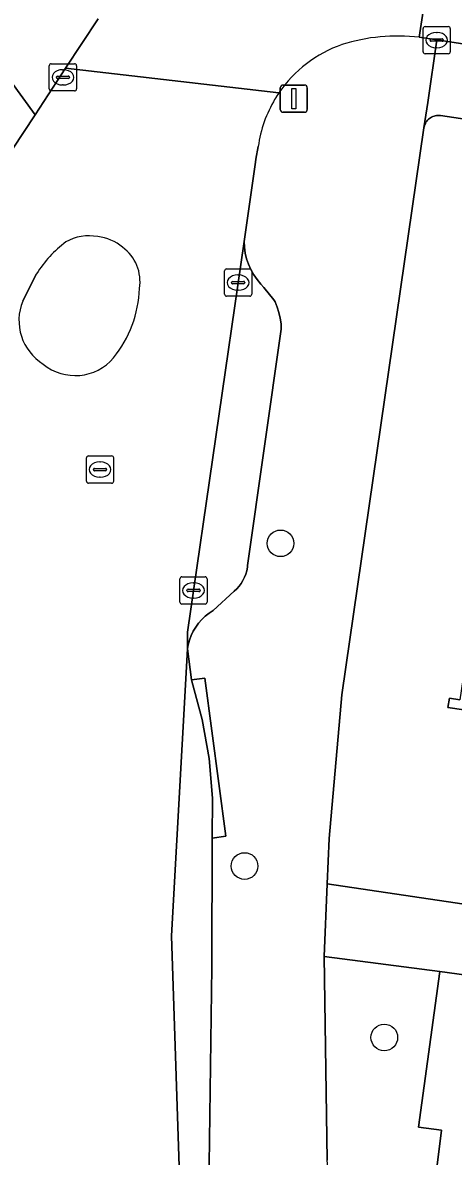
# Model space of a CAD drawing. Extents: x 159279 to 160377, y 384531 to 385888.
# Drawn here: x 159963.17 to 159978.99, y 384641.53 to 384683.17 of the extents above; entities that cross this region are included whole.
import ezdxf

# ---------------------------------------------------------------- set-up
doc = ezdxf.new("R2010")
doc.units = 0
for name, color, linetype in [('IMGEO_Boom', 7, 'Continuous'), ('IMGEO_Erf', 7, 'Continuous'), ('IMGEO_Groenvoorziening', 7, 'Continuous'), ('IMGEO_Kolk', 7, 'Continuous'), ('IMGEO_Lichtmast', 7, 'Continuous'), ('IMGEO_Pand', 7, 'Continuous'), ('IMGEO_Parkeervlak_open', 7, 'Continuous'), ('IMGEO_Rijbaan_lokaal_open', 7, 'Continuous'), ('IMGEO_Rioolput', 7, 'Continuous'), ('IMGEO_Verkeerseiland_open', 7, 'Continuous'), ('IMGEO_Voetpad_open', 7, 'Continuous')]:
    doc.layers.add(name, color=color, linetype=linetype)

msp = doc.modelspace()

# ---------------------------------------------------------------- linework, layer by layer
at = {"layer": 'IMGEO_Boom'}
for centre in [(159972.645, 384664.044), (159971.323, 384652.191), (159976.457, 384645.896)]:
    msp.add_circle(centre, 0.489, dxfattribs=at)
at = {"layer": 'IMGEO_Erf'}
for points in [[(159984.655, 384678.84), (159978.519, 384679.757), (159978.472, 384679.762), (159978.424, 384679.762), (159978.376, 384679.759), (159978.329, 384679.751), (159978.283, 384679.738), (159978.238, 384679.722), (159978.195, 384679.702), (159978.154, 384679.678), (159978.115, 384679.651), (159978.079, 384679.62), (159978.045, 384679.586), (159978.015, 384679.549), (159977.988, 384679.51), (159977.965, 384679.468), (159977.946, 384679.424), (159977.93, 384679.379), (159977.919, 384679.333), (159977.914, 384679.304), (159974.901, 384658.477), (159974.433, 384653.199), (159974.36, 384651.534), (159980.624, 384650.612)], [(159982.908, 384657.409), (159978.796, 384658.009), (159978.846, 384658.352), (159979.237, 384658.295)], [(159978.276, 384640.219), (159978.561, 384642.486), (159977.719, 384642.6), (159978.491, 384648.319), (159974.242, 384648.871), (159974.353, 384641.387)]]:
    msp.add_lwpolyline(points, dxfattribs=at)
at = {"layer": 'IMGEO_Groenvoorziening'}
msp.add_lwpolyline([(159968.559, 384688.922), (159967.085, 384689.153), (159963.497, 384689.715), (159962.717, 384684.617), (159962.264, 384681.654), (159963.626, 384679.789), (159964.748, 384681.496), (159965.941, 384683.31)], dxfattribs=at)
at = {"layer": 'IMGEO_Kolk'}
for p, q in [((159977.881, 384682.102), (159977.881, 384682.954)), ((159977.956, 384683.028), (159978.808, 384683.028)), ((159978.882, 384682.954), (159978.882, 384682.102)), ((159978.14, 384682.522), (159978.14, 384682.534)), ((159978.578, 384682.485), (159978.18, 384682.485)), ((159978.183, 384682.571), (159978.581, 384682.571)), ((159978.369, 384682.808), (159978.394, 384682.808)), ((159978.624, 384682.534), (159978.624, 384682.522)), ((159978.808, 384682.028), (159977.956, 384682.028)), ((159978.392, 384682.248), (159978.367, 384682.248)), ((159964.149, 384680.735), (159964.149, 384681.587)), ((159964.224, 384681.661), (159965.076, 384681.661)), ((159965.15, 384681.587), (159965.15, 384680.735)), ((159964.408, 384681.155), (159964.408, 384681.167)), ((159964.451, 384681.204), (159964.849, 384681.204)), ((159964.637, 384681.441), (159964.662, 384681.441)), ((159964.892, 384681.167), (159964.892, 384681.155)), ((159964.846, 384681.118), (159964.448, 384681.118)), ((159964.66, 384680.881), (159964.635, 384680.881)), ((159965.076, 384680.661), (159964.224, 384680.661)), ((159970.661, 384674.122), (159971.513, 384674.122)), ((159970.586, 384673.196), (159970.586, 384674.048)), ((159970.888, 384673.665), (159971.286, 384673.665)), ((159971.074, 384673.902), (159971.099, 384673.902)), ((159971.587, 384674.048), (159971.587, 384673.196)), ((159970.845, 384673.616), (159970.845, 384673.628)), ((159971.283, 384673.579), (159970.885, 384673.579)), ((159971.097, 384673.342), (159971.072, 384673.342)), ((159971.329, 384673.628), (159971.329, 384673.616)), ((159971.513, 384673.122), (159970.661, 384673.122)), ((159968.947, 384661.888), (159968.947, 384662.74)), ((159969.022, 384662.814), (159969.874, 384662.814)), ((159969.435, 384662.594), (159969.46, 384662.594)), ((159969.948, 384662.74), (159969.948, 384661.888)), ((159969.206, 384662.308), (159969.206, 384662.32)), ((159969.644, 384662.271), (159969.246, 384662.271)), ((159969.249, 384662.357), (159969.647, 384662.357)), ((159969.458, 384662.034), (159969.433, 384662.034)), ((159969.69, 384662.32), (159969.69, 384662.308)), ((159969.874, 384661.814), (159969.022, 384661.814))]:
    msp.add_line(p, q, dxfattribs=at)
for points in [[(159977.881, 384682.102), (159977.881, 384682.954)], [(159977.956, 384683.028), (159978.808, 384683.028)], [(159978.882, 384682.954), (159978.882, 384682.102)], [(159978.808, 384682.028), (159977.956, 384682.028)], [(159964.149, 384680.735), (159964.149, 384681.587)], [(159964.224, 384681.661), (159965.076, 384681.661)], [(159965.15, 384681.587), (159965.15, 384680.735)], [(159965.076, 384680.661), (159964.224, 384680.661)], [(159970.661, 384674.122), (159971.513, 384674.122)], [(159970.586, 384673.196), (159970.586, 384674.048)], [(159971.587, 384674.048), (159971.587, 384673.196)], [(159971.513, 384673.122), (159970.661, 384673.122)], [(159968.947, 384661.888), (159968.947, 384662.74)], [(159969.022, 384662.814), (159969.874, 384662.814)], [(159969.948, 384662.74), (159969.948, 384661.888)], [(159969.874, 384661.814), (159969.022, 384661.814)]]:
    msp.add_lwpolyline(points, dxfattribs=at)
for centre, radius, start, end in [((159977.958, 384682.952), 0.0765, 91.552, 178.448), ((159977.958, 384682.952), 0.0765, 91.552, 178.448), ((159978.806, 384682.952), 0.0765, 1.552, 88.448), ((159978.806, 384682.952), 0.0765, 1.552, 88.448), ((159978.18, 384682.531), 0.0403, 85.8775, 175.7526), ((159978.177, 384682.521), 0.0366, 178.938, 274.7102), ((159978.581, 384682.528), 0.043, 264.8664, 352.4533), ((159978.585, 384682.533), 0.0386, 1.7309, 96.639), ((159977.958, 384682.104), 0.0765, 181.552, 268.448), ((159977.958, 384682.104), 0.0765, 181.552, 268.448), ((159978.806, 384682.104), 0.0765, 271.552, 358.448), ((159978.806, 384682.104), 0.0765, 271.552, 358.448), ((159964.226, 384681.585), 0.0765, 91.552, 178.448), ((159964.226, 384681.585), 0.0765, 91.552, 178.448), ((159965.074, 384681.585), 0.0765, 1.552, 88.448), ((159965.074, 384681.585), 0.0765, 1.552, 88.448), ((159964.448, 384681.164), 0.0403, 85.8775, 175.7526), ((159964.445, 384681.154), 0.0366, 178.938, 274.7102), ((159964.849, 384681.161), 0.043, 264.8664, 352.4533), ((159964.853, 384681.166), 0.0386, 1.7309, 96.639), ((159964.226, 384680.737), 0.0765, 181.552, 268.448), ((159964.226, 384680.737), 0.0765, 181.552, 268.448), ((159965.074, 384680.737), 0.0765, 271.552, 358.448), ((159965.074, 384680.737), 0.0765, 271.552, 358.448), ((159970.663, 384674.046), 0.0765, 91.552, 178.448), ((159970.663, 384674.046), 0.0765, 91.552, 178.448), ((159971.511, 384674.046), 0.0765, 1.552, 88.448), ((159971.511, 384674.046), 0.0765, 1.552, 88.448), ((159970.885, 384673.625), 0.0403, 85.8775, 175.7526), ((159971.29, 384673.627), 0.0386, 1.7309, 96.639), ((159970.882, 384673.615), 0.0366, 178.938, 274.7102), ((159971.286, 384673.622), 0.043, 264.8664, 352.4533), ((159970.663, 384673.198), 0.0765, 181.552, 268.448), ((159970.663, 384673.198), 0.0765, 181.552, 268.448), ((159971.511, 384673.198), 0.0765, 271.552, 358.448), ((159971.511, 384673.198), 0.0765, 271.552, 358.448), ((159969.024, 384662.738), 0.0765, 91.552, 178.448), ((159969.024, 384662.738), 0.0765, 91.552, 178.448), ((159969.872, 384662.738), 0.0765, 1.552, 88.448), ((159969.872, 384662.738), 0.0765, 1.552, 88.448), ((159969.246, 384662.317), 0.0403, 85.8775, 175.7526), ((159969.243, 384662.307), 0.0366, 178.938, 274.7102), ((159969.647, 384662.314), 0.043, 264.8664, 352.4533), ((159969.651, 384662.319), 0.0386, 1.7309, 96.639), ((159969.024, 384661.89), 0.0765, 181.552, 268.448), ((159969.024, 384661.89), 0.0765, 181.552, 268.448), ((159969.872, 384661.89), 0.0765, 271.552, 358.448), ((159969.872, 384661.89), 0.0765, 271.552, 358.448)]:
    msp.add_arc(centre, radius, start, end, dxfattribs=at)
for centre, major_axis, ratio, start_param, end_param in [((159978.368, 384682.528), (-0.387, 0.002), 0.722429, 4.712389, 7.853982), ((159978.393, 384682.528), (-0.39, 0.002), 0.717154, 1.570796, 4.712389), ((159964.636, 384681.161), (-0.387, 0.002), 0.722429, 4.712389, 7.853982), ((159964.661, 384681.161), (-0.39, 0.002), 0.717154, 1.570796, 4.712389), ((159971.073, 384673.622), (-0.387, 0.002), 0.722429, 4.712389, 7.853982), ((159971.098, 384673.622), (-0.39, 0.002), 0.717154, 1.570796, 4.712389), ((159969.434, 384662.314), (-0.387, 0.002), 0.722429, 4.712389, 7.853982), ((159969.459, 384662.314), (-0.39, 0.002), 0.717154, 1.570796, 4.712389)]:
    msp.add_ellipse(centre, major_axis=major_axis, ratio=ratio, start_param=start_param, end_param=end_param, dxfattribs=at)
at = {"layer": 'IMGEO_Lichtmast'}
for p, q in [((159972.635, 384679.979), (159972.635, 384680.779)), ((159972.635, 384680.779), (159972.635, 384679.979)), ((159972.735, 384680.879), (159973.525, 384680.879)), ((159973.525, 384680.879), (159972.735, 384680.879)), ((159973.625, 384680.779), (159973.625, 384679.979)), ((159973.625, 384679.979), (159973.625, 384680.779)), ((159973.525, 384679.879), (159972.735, 384679.879)), ((159972.735, 384679.879), (159973.525, 384679.879))]:
    msp.add_line(p, q, dxfattribs=at)
msp.add_lwpolyline([(159973.055, 384680.754), (159973.205, 384680.754), (159973.205, 384680.004), (159973.055, 384680.004), (159973.055, 384680.754)], dxfattribs=at)
for centre, start, end in [((159972.735, 384680.779), 90, 180), ((159972.735, 384680.779), 90, 180), ((159973.525, 384680.779), 0, 90), ((159973.525, 384680.779), 360, 90), ((159972.735, 384679.979), 180, 270), ((159972.735, 384679.979), 180, 270), ((159973.525, 384679.979), 270, 0), ((159973.525, 384679.979), 270, 0)]:
    msp.add_arc(centre, 0.1, start, end, dxfattribs=at)
at = {"layer": 'IMGEO_Pand'}
msp.add_lwpolyline([(159988.991, 384662.895), (159988.956, 384662.653), (159988.45, 384662.731), (159979.689, 384664.015), (159979.664, 384663.84), (159980.038, 384663.786), (159979.237, 384658.295), (159978.846, 384658.352), (159978.796, 384658.009), (159982.908, 384657.409), (159982.484, 384654.527), (159987.248, 384653.826), (159994.3, 384652.788), (159994.927, 384652.696), (159995.303, 384653.722), (159996.093, 384655.883), (159993.067, 384656.324), (159993.359, 384658.324), (159991.266, 384658.629), (159991.828, 384662.482)], close=True, dxfattribs=at)
msp.add_lwpolyline([(160000, 384641.253), (159988.557, 384648.274), (159987.733, 384647.039), (159980.462, 384648.046), (159978.491, 384648.319), (159977.719, 384642.6), (159978.561, 384642.486), (159978.276, 384640.219)], dxfattribs=at)
at = {"layer": 'IMGEO_Parkeervlak_open'}
msp.add_lwpolyline([(159971.306, 384675.134), (159969.225, 384660.781), (159969.222, 384660.175), (159969.25, 384660.322), (159969.298, 384660.493), (159969.361, 384660.658), (159969.439, 384660.818), (159969.53, 384660.969), (159969.635, 384661.112), (159969.752, 384661.245), (159969.88, 384661.368), (159970.019, 384661.478), (159970.167, 384661.575), (159970.94, 384662.288), (159971.033, 384662.375), (159971.119, 384662.471), (159971.195, 384662.574), (159971.262, 384662.683), (159971.319, 384662.798), (159971.365, 384662.917), (159971.401, 384663.04), (159971.425, 384663.165), (159971.433, 384663.229), (159972.673, 384671.906), (159972.663, 384672.113), (159972.635, 384672.319), (159972.588, 384672.522), (159972.524, 384672.719), (159972.442, 384672.91), (159972.404, 384672.985), (159972.035, 384673.442), (159971.916, 384673.566), (159971.78, 384673.732), (159971.66, 384673.91), (159971.556, 384674.098), (159971.469, 384674.295), (159971.4, 384674.498), (159971.35, 384674.707), (159971.318, 384674.92)], close=True, dxfattribs=at)
at = {"layer": 'IMGEO_Rijbaan_lokaal_open'}
for points in [[(159977.743, 384682.633), (159978.475, 384687.432), (159976.868, 384687.895)], [(160017.548, 384675.592), (160007.173, 384682.483), (160006.625, 384682.812), (160006.05, 384683.092), (160005.452, 384683.318), (160004.836, 384683.491), (160004.273, 384683.598), (160000, 384684.233), (159979.103, 384687.339), (159978.475, 384687.432), (159977.743, 384682.633), (159978.391, 384682.533), (159989.406, 384680.84), (160000, 384679.288), (160002.344, 384678.944), (160002.994, 384678.871), (160003.762, 384678.719), (160004.514, 384678.5), (160005.242, 384678.214), (160005.943, 384677.865), (160006.609, 384677.454), (160008.425, 384676.261)], [(159965.941, 384683.31), (159964.748, 384681.496), (159972.583, 384680.588)], [(159972.583, 384680.588), (159964.748, 384681.496), (159963.626, 384679.789), (159962.793, 384678.522)], [(159961.483, 384643.929), (159962.02, 384636.159), (159962.027, 384636.063), (159962.342, 384631.357), (159962.368, 384631.057), (159962.509, 384629.437), (159965.943, 384613.213), (159968.03, 384607.407), (159978.711, 384609.725), (159977.954, 384611.211), (159975.103, 384616.651), (159972.138, 384622.291), (159971.129, 384624.646), (159970.389, 384627.135), (159969.852, 384630.499), (159969.246, 384634.671), (159968.977, 384639.313), (159968.642, 384649.632), (159969.222, 384660.175), (159969.225, 384660.781), (159971.306, 384675.134), (159971.729, 384678.051), (159971.743, 384678.16), (159971.827, 384678.621)], [(159963.176, 384672.946), (159963.682, 384673.948)], [(159970.156, 384637.242), (159970.004, 384639.414), (159970.126, 384648.473), (159970.135, 384653.22), (159970.142, 384654.68), (159970.019, 384656.136), (159969.767, 384657.574), (159969.387, 384658.984), (159969.371, 384659.033), (159969.222, 384660.175), (159968.642, 384649.632), (159968.977, 384639.313), (159969.246, 384634.671), (159969.852, 384630.499), (159970.389, 384627.135), (159971.129, 384624.646), (159972.138, 384622.291), (159975.103, 384616.651), (159976.059, 384617.174), (159975.124, 384618.837)]]:
    msp.add_lwpolyline(points, dxfattribs=at)
for centre, radius, start, end in [((159976.948, 384675.871), 6.809, 83.299, 107.4827), ((159976.422, 384677.979), 4.641, 109.1, 145.8005), ((159976.41, 384677.988), 4.627, 149.0786, 172.1307), ((159976.98, 384677.632), 5.298, 146.0825, 148.9418), ((159965.602, 384673.65), 1.692, 78.8609, 120.0162), ((159967.513, 384671.5), 4.546, 127.3312, 147.4215), ((159965.765, 384673.652), 1.666, 49.7124, 84.3457), ((159965.92, 384673.661), 1.563, 350.5761, 53.8572), ((159963.179, 384673.555), 4.286, 321.0734, 357.9973), ((159964.911, 384672.229), 1.877, 157.5534, 238.3486), ((159965.103, 384672.051), 1.845, 230.3515, 319.8536)]:
    msp.add_arc(centre, radius, start, end, dxfattribs=at)
at = {"layer": 'IMGEO_Rioolput'}
for p, q in [((159965.513, 384666.328), (159965.513, 384667.18)), ((159965.588, 384667.254), (159966.44, 384667.254)), ((159966.001, 384667.034), (159966.026, 384667.034)), ((159966.514, 384667.18), (159966.514, 384666.328)), ((159965.772, 384666.748), (159965.772, 384666.76)), ((159966.21, 384666.711), (159965.812, 384666.711)), ((159965.815, 384666.797), (159966.213, 384666.797)), ((159966.256, 384666.76), (159966.256, 384666.748)), ((159966.44, 384666.254), (159965.588, 384666.254)), ((159966.024, 384666.474), (159965.999, 384666.474))]:
    msp.add_line(p, q, dxfattribs=at)
for points in [[(159965.513, 384666.328), (159965.513, 384667.18)], [(159965.588, 384667.254), (159966.44, 384667.254)], [(159966.514, 384667.18), (159966.514, 384666.328)], [(159966.44, 384666.254), (159965.588, 384666.254)]]:
    msp.add_lwpolyline(points, dxfattribs=at)
for centre, radius, start, end in [((159965.59, 384667.178), 0.0765, 91.552, 178.448), ((159965.59, 384667.178), 0.0765, 91.552, 178.448), ((159966.438, 384667.178), 0.0765, 1.552, 88.448), ((159966.438, 384667.178), 0.0765, 1.552, 88.448), ((159965.812, 384666.757), 0.0403, 85.8775, 175.7526), ((159965.809, 384666.747), 0.0366, 178.938, 274.7102), ((159966.213, 384666.754), 0.043, 264.8664, 352.4533), ((159966.217, 384666.759), 0.0386, 1.7309, 96.639), ((159965.59, 384666.33), 0.0765, 181.552, 268.448), ((159965.59, 384666.33), 0.0765, 181.552, 268.448), ((159966.438, 384666.33), 0.0765, 271.552, 358.448), ((159966.438, 384666.33), 0.0765, 271.552, 358.448)]:
    msp.add_arc(centre, radius, start, end, dxfattribs=at)
for centre, major_axis, ratio, start_param, end_param in [((159966, 384666.754), (-0.387, 0.002), 0.722429, 4.712389, 7.853982), ((159966.025, 384666.754), (-0.39, 0.002), 0.717154, 1.570796, 4.712389)]:
    msp.add_ellipse(centre, major_axis=major_axis, ratio=ratio, start_param=start_param, end_param=end_param, dxfattribs=at)
at = {"layer": 'IMGEO_Verkeerseiland_open'}
msp.add_lwpolyline([(159963.682, 384673.948), (159963.176, 384672.946)], dxfattribs=at)
for centre, radius, start, end in [((159965.602, 384673.65), 1.692, 78.8609, 120.0162), ((159967.513, 384671.5), 4.546, 127.3312, 147.4215), ((159965.765, 384673.652), 1.666, 49.7124, 84.3457), ((159965.92, 384673.661), 1.563, 350.5761, 53.8572), ((159963.179, 384673.555), 4.286, 321.0734, 357.9973), ((159964.911, 384672.229), 1.877, 157.5534, 238.3486), ((159965.103, 384672.051), 1.845, 230.3515, 319.8536)]:
    msp.add_arc(centre, radius, start, end, dxfattribs=at)
at = {"layer": 'IMGEO_Voetpad_open'}
for points in [[(159964.504, 384726.574), (159963.831, 384722.298), (159959.422, 384692.015), (159957.818, 384681.434), (159962.793, 384678.522), (159963.626, 384679.789), (159962.264, 384681.654), (159962.717, 384684.617), (159963.497, 384689.715), (159967.085, 384689.153), (159968.559, 384688.922), (159968.822, 384690.463)], [(159977.914, 384679.304), (159978.052, 384680.239), (159978.391, 384682.533), (159977.743, 384682.633)], [(159989.406, 384680.84), (159978.391, 384682.533), (159978.052, 384680.239), (159977.914, 384679.304), (159977.919, 384679.333), (159977.93, 384679.379), (159977.946, 384679.424), (159977.965, 384679.468), (159977.988, 384679.51), (159978.015, 384679.549), (159978.045, 384679.586), (159978.079, 384679.62), (159978.115, 384679.651), (159978.154, 384679.678), (159978.195, 384679.702), (159978.238, 384679.722), (159978.283, 384679.738), (159978.329, 384679.751), (159978.376, 384679.759), (159978.424, 384679.762), (159978.472, 384679.762), (159978.519, 384679.757), (159984.655, 384678.84)], [(159977.1, 384621.472), (159976.896, 384622.169), (159975.845, 384628.562), (159975.107, 384633.026), (159974.353, 384641.387), (159974.242, 384648.871), (159974.36, 384651.534), (159974.433, 384653.199), (159974.901, 384658.477), (159977.914, 384679.304)], [(159971.827, 384678.621), (159971.743, 384678.16), (159971.729, 384678.051), (159971.306, 384675.134), (159971.318, 384674.92), (159971.35, 384674.707), (159971.4, 384674.498), (159971.469, 384674.295), (159971.556, 384674.098), (159971.66, 384673.91), (159971.78, 384673.732), (159971.916, 384673.566), (159972.035, 384673.442), (159972.404, 384672.985), (159972.442, 384672.91), (159972.524, 384672.719), (159972.588, 384672.522), (159972.635, 384672.319), (159972.663, 384672.113), (159972.673, 384671.906), (159971.433, 384663.229), (159971.425, 384663.165), (159971.401, 384663.04), (159971.365, 384662.917), (159971.319, 384662.798), (159971.262, 384662.683), (159971.195, 384662.574), (159971.119, 384662.471), (159971.033, 384662.375), (159970.94, 384662.288), (159970.167, 384661.575), (159970.019, 384661.478), (159969.88, 384661.368), (159969.752, 384661.245), (159969.635, 384661.112), (159969.53, 384660.969), (159969.439, 384660.818), (159969.361, 384660.658), (159969.298, 384660.493), (159969.25, 384660.322), (159969.222, 384660.175), (159969.371, 384659.033), (159969.866, 384659.097), (159970.63, 384653.284), (159970.135, 384653.22), (159970.126, 384648.473), (159970.004, 384639.414)]]:
    msp.add_lwpolyline(points, dxfattribs=at)
for points in [[(159970.135, 384653.22), (159970.63, 384653.284), (159969.866, 384659.097), (159969.371, 384659.033), (159969.387, 384658.984), (159969.767, 384657.574), (159970.019, 384656.136), (159970.142, 384654.68)], [(159987.248, 384653.826), (159986.645, 384649.726), (159980.624, 384650.612), (159974.36, 384651.534), (159974.242, 384648.871), (159978.491, 384648.319), (159980.462, 384648.046), (159987.733, 384647.039), (159988.557, 384648.274), (160000, 384641.253), (160011.237, 384634.358), (160011.691, 384635.101), (160021.326, 384629.213), (160033.13, 384622), (160033.261, 384622.028), (160035.102, 384622.424), (160004.872, 384640.894), (160004.437, 384640.182), (159999.309, 384643.315), (159992.944, 384647.204), (159994.3, 384652.788)]]:
    msp.add_lwpolyline(points, close=True, dxfattribs=at)
for centre, radius, start, end in [((159976.948, 384675.871), 6.809, 83.299, 107.4827), ((159976.422, 384677.979), 4.641, 109.1, 145.8005), ((159976.41, 384677.988), 4.627, 149.0786, 172.1307), ((159976.98, 384677.632), 5.298, 146.0825, 148.9418)]:
    msp.add_arc(centre, radius, start, end, dxfattribs=at)

doc.saveas('drawing.dxf')
